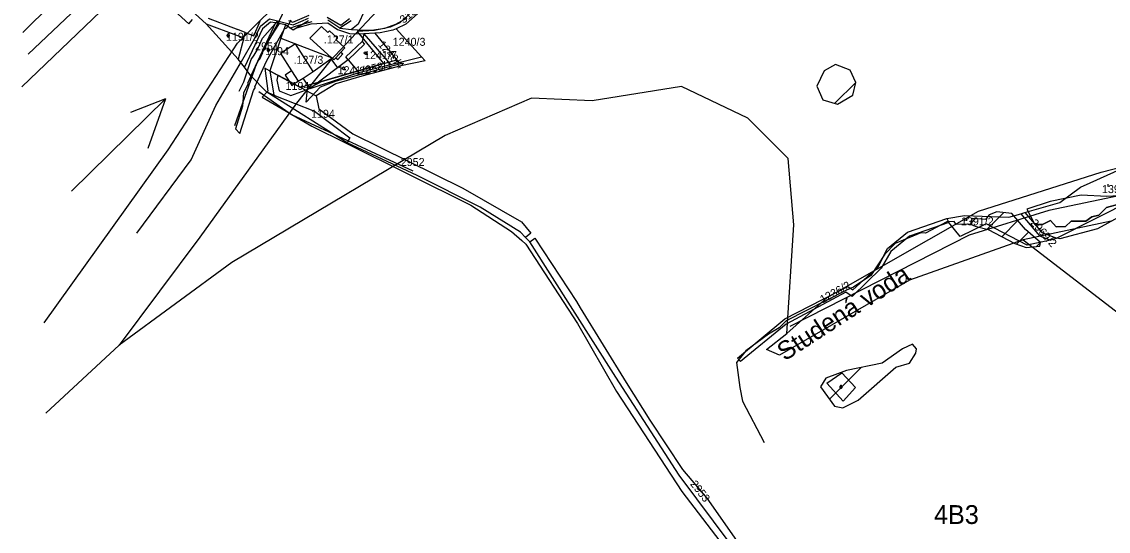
# Model space of a CAD drawing. Extents: x -564810 to -550519, y -1045831 to -1034011.
# Drawn here: x -554312 to -553620, y -1039212 to -1038888 of the extents above; entities that cross this region are included whole.
import ezdxf

# ---------------------------------------------------------------- set-up
doc = ezdxf.new("R2010")
doc.units = 0
for name, color, linetype in [('Interakční prvky', 7, 'Continuous'), ('KN stav', 7, 'Continuous'), ('Lesní porost', 7, 'Continuous'), ('Názvy toků', 7, 'Continuous'), ('Obvod KPU', 7, 'Continuous'), ('Parcelní čísla', 7, 'Continuous'), ('Polní cesty stavající', 7, 'Continuous'), ('STG', 7, 'Continuous'), ('Vedení VN', 7, 'Continuous'), ('vodní toky', 7, 'Continuous'), ('Vrstva 22', 7, 'Continuous'), ('Vrstva 33', 7, 'Continuous'), ('Vrstva 35', 7, 'Continuous'), ('Vrstva 39', 7, 'Continuous'), ('Vrstva 4', 7, 'Continuous'), ('zamokř ploch', 7, 'Continuous')]:
    doc.layers.add(name, color=color, linetype=linetype)

msp = doc.modelspace()

# ---------------------------------------------------------------- linework, layer by layer
at = {"layer": 'Interakční prvky'}
msp.add_lwpolyline([(-554160.74, -1038932.27), (-554140.05, -1038946.8), (-554062.75, -1038982.76)], dxfattribs=at)
at = {"layer": 'KN stav'}
for p, q in [((-554194.26, -1038889.05), (-554234.09, -1038853.01)), ((-554081.02, -1038854.46), (-554097.39, -1038889.23)), ((-554139.17, -1038888.06), (-554128.76, -1038883.57)), ((-554059.74, -1038882.73), (-554067.21, -1038889.27)), ((-554194.26, -1038889.05), (-554175.03, -1038896.33)), ((-554173.86, -1038911.64), (-554194.26, -1038889.05)), ((-554193.06, -1038885.54), (-554174.16, -1038892.82)), ((-554150.24, -1038888.51), (-554165.96, -1038922.18)), ((-554163.92, -1038896.77), (-554159.84, -1038887.51)), ((-554153.28, -1038887.95), (-554158.48, -1038892.4)), ((-554150.24, -1038888.51), (-554153.28, -1038887.95)), ((-554143.82, -1038889.7), (-554150.24, -1038888.51)), ((-554143.82, -1038889.7), (-554146.7, -1038898.21)), ((-554138.85, -1038893.06), (-554143.82, -1038889.7)), ((-554141.86, -1038886.89), (-554139.17, -1038888.06)), ((-554129.08, -1038887.23), (-554136.6, -1038891.71)), ((-554136.6, -1038891.71), (-554127.34, -1038889.01)), ((-554127.34, -1038889.01), (-554116.92, -1038888.47)), ((-554116.92, -1038888.47), (-554110.6, -1038892.8)), ((-554109.21, -1038891.94), (-554116.79, -1038886.81)), ((-554101.9, -1038887.2), (-554109.21, -1038891.94)), ((-554097.39, -1038889.23), (-554101.64, -1038892.68)), ((-554080.46, -1038891.89), (-554073.53, -1038889.42)), ((-554073.53, -1038889.42), (-554066.34, -1038885.2)), ((-554067.21, -1038889.27), (-554073.29, -1038892.26)), ((-554175.03, -1038896.33), (-554170.35, -1038898.1)), ((-554169.45, -1038894.64), (-554174.16, -1038892.82)), ((-554170.35, -1038898.1), (-554169.45, -1038894.64)), ((-554158.48, -1038892.4), (-554169.98, -1038916.82)), ((-554169.45, -1038894.64), (-554163.92, -1038896.77)), ((-554136.6, -1038891.71), (-554138.85, -1038893.06)), ((-554110.6, -1038892.8), (-554103.04, -1038895.18)), ((-554109.21, -1038891.94), (-554101.64, -1038892.68)), ((-554103.04, -1038895.18), (-554093.98, -1038895.38)), ((-554101.64, -1038892.68), (-554097.89, -1038893.04)), ((-554097.89, -1038893.04), (-554089.07, -1038893.07)), ((-554093.98, -1038895.38), (-554095.01, -1038900.31)), ((-554086.98, -1038895.07), (-554093.98, -1038895.38)), ((-554093.98, -1038895.38), (-554076.82, -1038915.03)), ((-554089.07, -1038893.07), (-554080.46, -1038891.89)), ((-554083.38, -1038894.85), (-554086.98, -1038895.07)), ((-554086.98, -1038895.07), (-554071.63, -1038913.74)), ((-554075.31, -1038893.05), (-554083.38, -1038894.85)), ((-554073.29, -1038892.26), (-554075.31, -1038893.05)), ((-554073.29, -1038892.26), (-554057.08, -1038910.12)), ((-554170.35, -1038898.1), (-554173.86, -1038911.64)), ((-554146.7, -1038898.21), (-554153.75, -1038919.03)), ((-554146.7, -1038898.21), (-554137.44, -1038901.79)), ((-554137.44, -1038901.79), (-554114.8, -1038910.54)), ((-554093.37, -1038902.01), (-554103.79, -1038912.03)), ((-554095.01, -1038900.31), (-554093.37, -1038902.01)), ((-554114.8, -1038910.54), (-554115.01, -1038911.35)), ((-554115.01, -1038911.35), (-554110.76, -1038917.18)), ((-554071.63, -1038913.74), (-554057.08, -1038910.12)), ((-554057.08, -1038910.12), (-554054.79, -1038912.65)), ((-554169.98, -1038916.82), (-554173.86, -1038911.64)), ((-554165.96, -1038922.18), (-554169.98, -1038916.82)), ((-554110.76, -1038917.18), (-554128.01, -1038930.23)), ((-554103.79, -1038912.03), (-554110.76, -1038917.18)), ((-554103.79, -1038912.03), (-554097.12, -1038920.08)), ((-554097.12, -1038920.08), (-554076.82, -1038915.03)), ((-554070.3, -1038915.85), (-554095.21, -1038922.53)), ((-554076.82, -1038915.03), (-554071.63, -1038913.74)), ((-554054.79, -1038912.65), (-554070.3, -1038915.85)), ((-554155.73, -1038932.68), (-554165.96, -1038922.18)), ((-554153.75, -1038919.03), (-554151.14, -1038934.51)), ((-554153.75, -1038919.03), (-554148.66, -1038921.8)), ((-554148.66, -1038921.8), (-554149.38, -1038925.07)), ((-554149.38, -1038925.07), (-554147.76, -1038931.78)), ((-554141.54, -1038925.66), (-554148.66, -1038921.8)), ((-554128.01, -1038930.23), (-554097.12, -1038920.08)), ((-554095.21, -1038922.53), (-554111.62, -1038927.34)), ((-554147.76, -1038931.78), (-554140.39, -1038934.83)), ((-554138.38, -1038927.38), (-554141.54, -1038925.66)), ((-554140.39, -1038934.83), (-554131.05, -1038931.36)), ((-554131.05, -1038931.36), (-554138.38, -1038927.38)), ((-554128.01, -1038930.23), (-554131.05, -1038931.36)), ((-554131.05, -1038931.36), (-554124.28, -1038935.04)), ((-554111.62, -1038927.34), (-554124.28, -1038935.04)), ((-554151.14, -1038934.51), (-554155.73, -1038932.68)), ((-554104.5, -1038964.95), (-554155.73, -1038932.68)), ((-554151.14, -1038934.51), (-554125.32, -1038944.81)), ((-554124.28, -1038935.04), (-554122.49, -1038943.26)), ((-554125.32, -1038944.81), (-554102.71, -1038961.76)), ((-554122.49, -1038943.26), (-554100.88, -1038959.24)), ((-554100.88, -1038959.24), (-554030.81, -1038993.82)), ((-554102.71, -1038961.76), (-554104.5, -1038964.95)), ((-554060.01, -1038985.69), (-554104.5, -1038964.95)), ((-553631.14, -1038990.39), (-553605.24, -1038978.65)), ((-554019.78, -1039005.92), (-554060.01, -1038985.69)), ((-553573.16, -1038985.77), (-553652.45, -1039025.6)), ((-554030.81, -1038993.82), (-553993.38, -1039015.22)), ((-553650.45, -1039002.96), (-553637.27, -1038993.23)), ((-553637.27, -1038993.23), (-553631.14, -1038990.39)), ((-553994.02, -1039021.82), (-554019.78, -1039005.92)), ((-553672.82, -1039009.44), (-553650.45, -1039002.96)), ((-553747.56, -1039021.85), (-553722.45, -1039013.14)), ((-553722.45, -1039013.14), (-553711.13, -1039011.2)), ((-553722.45, -1039013.14), (-553721.25, -1039015.81)), ((-553711.13, -1039011.2), (-553683, -1039012.38)), ((-553683, -1039012.38), (-553675.22, -1039010.13)), ((-553675.22, -1039010.13), (-553672.82, -1039009.44)), ((-553675.22, -1039010.13), (-553663.46, -1039024.2)), ((-553672.82, -1039009.44), (-553661.88, -1039022.05)), ((-553613.21, -1039012.47), (-553626.53, -1039019.72)), ((-553990.81, -1039025.2), (-553994.02, -1039021.82)), ((-553993.38, -1039015.22), (-553987.53, -1039022.43)), ((-553760.21, -1039032.23), (-553747.56, -1039021.85)), ((-553721.25, -1039015.81), (-553746.21, -1039024.37)), ((-553713.98, -1039024.64), (-553721.25, -1039015.81)), ((-553697.43, -1039016.64), (-553713.98, -1039024.64)), ((-553671.25, -1039030.18), (-553697.43, -1039016.64)), ((-553661.88, -1039022.05), (-553652.45, -1039025.6)), ((-553626.53, -1039019.72), (-553650.41, -1039026.12)), ((-553987.53, -1039022.43), (-553990.81, -1039025.2)), ((-553988.17, -1039027.98), (-553990.81, -1039025.2)), ((-553988.17, -1039027.98), (-553984.93, -1039025.59)), ((-553933.42, -1039114.21), (-553988.17, -1039027.98)), ((-553984.93, -1039025.59), (-553958.49, -1039066.06)), ((-553746.21, -1039024.37), (-553758.11, -1039034.18)), ((-553656.51, -1039027), (-553671.25, -1039030.18)), ((-553663.46, -1039024.2), (-553656.51, -1039027)), ((-553652.45, -1039025.6), (-553656.51, -1039027)), ((-553650.41, -1039026.12), (-553652.45, -1039025.6)), ((-553766.29, -1039043.91), (-553760.21, -1039032.23)), ((-553758.11, -1039034.18), (-553764.23, -1039044.9)), ((-553764.23, -1039044.9), (-553782.85, -1039062.88)), ((-553782.28, -1039058.62), (-553766.29, -1039043.91)), ((-553825.58, -1039077.09), (-553785.46, -1039056.5)), ((-553785.46, -1039056.5), (-553782.28, -1039058.62)), ((-553786.79, -1039060.06), (-553824.81, -1039080.51)), ((-553782.85, -1039062.88), (-553786.79, -1039060.06)), ((-553958.49, -1039066.06), (-553956.07, -1039069.99)), ((-553956.07, -1039069.99), (-553926.72, -1039117.61)), ((-553855.72, -1039102.12), (-553825.58, -1039077.09)), ((-553824.81, -1039080.51), (-553853.81, -1039104.39)), ((-553853.81, -1039104.39), (-553855.72, -1039102.12)), ((-553892.91, -1039176.66), (-553933.42, -1039114.21)), ((-553926.72, -1039117.61), (-553911.62, -1039141.62)), ((-553911.62, -1039141.62), (-553890.81, -1039173.08)), ((-553890.81, -1039173.08), (-553875.46, -1039191.34)), ((-553859.82, -1039221.13), (-553892.91, -1039176.66)), ((-553875.46, -1039191.34), (-553856.46, -1039218.39))]:
    msp.add_line(p, q, dxfattribs=at)
at = {"layer": 'Lesní porost'}
for p, q in [((-553793.35, -1038915.1), (-553800.51, -1038918.97)), ((-553784.06, -1038918.74), (-553793.35, -1038915.1)), ((-553800.51, -1038918.97), (-553805.37, -1038928.92)), ((-553780.44, -1038926.44), (-553784.06, -1038918.74)), ((-553805.37, -1038928.92), (-553801.42, -1038937.58)), ((-553782.45, -1038934.49), (-553780.44, -1038926.44)), ((-553801.42, -1038937.58), (-553792.08, -1038940.23)), ((-553792.08, -1038940.23), (-553782.45, -1038934.49)), ((-553636.96, -1038998.39), (-553656.64, -1039002.25)), ((-553620.58, -1038999.08), (-553636.96, -1038998.39)), ((-553605.51, -1038998.36), (-553620.58, -1038999.08)), ((-553656.64, -1039002.25), (-553671.4, -1039007.21)), ((-553671.4, -1039007.21), (-553666.39, -1039017)), ((-553750.78, -1039096.2), (-553763.64, -1039105.43)), ((-553744.35, -1039093.35), (-553750.78, -1039096.2)), ((-553741.86, -1039096.26), (-553744.35, -1039093.35)), ((-553742.2, -1039099.03), (-553741.86, -1039096.26)), ((-553746.29, -1039105.28), (-553742.2, -1039099.03)), ((-553786.36, -1039110.05), (-553799.53, -1039114.89)), ((-553763.64, -1039105.43), (-553786.36, -1039110.05)), ((-553778.94, -1039129), (-553754.9, -1039107.99)), ((-553754.9, -1039107.99), (-553746.29, -1039105.28)), ((-553799.53, -1039114.89), (-553802.85, -1039120.35)), ((-553802.85, -1039120.35), (-553793.95, -1039132.8)), ((-553793.95, -1039132.8), (-553788.69, -1039133.79)), ((-553788.69, -1039133.79), (-553778.94, -1039129))]:
    msp.add_line(p, q, dxfattribs=at)
msp.add_lwpolyline([(-553666.39, -1039017), (-553661.6, -1039016.93), (-553656.52, -1039014.44), (-553652.87, -1039018.49), (-553646.87, -1039018.17), (-553643.27, -1039014.79), (-553633.96, -1039014.83), (-553630.07, -1039012.07), (-553625.62, -1039011.13), (-553620.83, -1039006.11), (-553612.84, -1039004.02), (-553610.89, -1039006.51), (-553603.19, -1039007.7), (-553596.03, -1039004.39), (-553589.69, -1038998.33), (-553574.42, -1038993.26), (-553567.86, -1038997.7)], dxfattribs=at)
at = {"layer": 'Obvod KPU'}
for p, q in [((-554235.21, -1038861.89), (-554205.48, -1038889.11)), ((-554063.32, -1038881.4), (-554070.89, -1038888.4)), ((-554205.48, -1038889.11), (-554203.05, -1038886.38)), ((-554070.89, -1038888.4), (-554077.2, -1038891.26)), ((-554087.07, -1038893.42), (-554098.18, -1038894.02)), ((-554098.18, -1038894.02), (-554081.42, -1038914.41)), ((-554077.2, -1038891.26), (-554087.07, -1038893.42)), ((-554152.53, -1038919.91), (-554157.04, -1038917.45)), ((-554157.04, -1038917.45), (-554154.97, -1038932.03)), ((-554081.42, -1038914.41), (-554120.79, -1038925.81)), ((-554134.48, -1038929.75), (-554152.53, -1038919.91)), ((-554154.97, -1038932.03), (-554158.59, -1038935.81)), ((-554120.79, -1038925.81), (-554134.48, -1038929.75)), ((-554158.59, -1038935.81), (-554127.07, -1038954.22)), ((-554127.07, -1038954.22), (-554104.72, -1038965.34)), ((-554104.72, -1038965.34), (-554025.67, -1039004.66)), ((-554025.67, -1039004.66), (-553999.74, -1039021.36)), ((-553999.74, -1039021.36), (-553993.19, -1039027.19)), ((-553993.19, -1039027.19), (-553990.63, -1039029.45)), ((-553990.63, -1039029.45), (-553957.77, -1039080.18)), ((-553957.77, -1039080.18), (-553932.86, -1039123.49)), ((-553932.86, -1039123.49), (-553891.25, -1039187.14)), ((-553891.25, -1039187.14), (-553862.28, -1039225.14))]:
    msp.add_line(p, q, dxfattribs=at)
at = {"layer": 'Polní cesty stavající'}
msp.add_lwpolyline([(-554129.63, -1038930.48), (-554120.79, -1038925.81), (-554073.73, -1038912.18), (-554069.74, -1038914.46), (-554078.67, -1038916.71), (-554111.57, -1038925.69), (-554121.8, -1038929.38), (-554130.66, -1038938.93), (-554129.73, -1038930.48)], dxfattribs=at)
at = {"layer": 'STG'}
for points in [[(-554297.47, -1039079.72), (-554218.48, -1038969.46), (-554174.39, -1038901.47), (-554139.48, -1038866.56), (-554080.7, -1038838.99), (-554053.14, -1038815.1), (-554047.63, -1038793.05), (-554020.07, -1038778.35), (-553979.66, -1038750.79), (-553961.29, -1038714.04), (-553933.73, -1038651.56), (-553906.17, -1038609.29), (-553874.94, -1038585.4), (-553836.36, -1038574.38), (-553801.46, -1038546.81), (-553750.02, -1038504.55), (-553677.45, -1038481.12)], [(-553611.32, -1038486.63), (-553648.06, -1038510.52), (-553714.2, -1038536.25), (-553770.23, -1038572.08), (-553806.97, -1038602.4), (-553821.67, -1038604.24), (-553853.81, -1038618.94), (-553908.93, -1038690.61), (-553953.02, -1038755.84), (-553989.76, -1038790.75), (-554018.24, -1038810.05), (-554052.22, -1038841.29), (-554075.19, -1038869.77), (-554115.6, -1038912.95), (-554136.73, -1038939.6), (-554198.27, -1039025.05), (-554249.71, -1039093.96), (-554296.56, -1039137.12)], [(-553824.42, -1039086.52), (-553819.83, -1039017.24), (-553823.5, -1038974.97), (-553849.22, -1038949.25), (-553891.48, -1038929.03), (-553948.43, -1038938.22), (-553987, -1038936.38), (-554042.12, -1038960.27), (-554178.06, -1039041.13), (-554249.71, -1039093.96)], [(-553617.75, -1039014.85), (-553673.78, -1039026.79), (-553746.34, -1039052.52), (-553806.97, -1039087.43), (-553829.01, -1039100.3), (-553837.28, -1039096.62), (-553824.42, -1039086.52), (-553798.7, -1039063.55), (-553702.25, -1039008.42), (-553624.18, -1038983.61), (-553567.23, -1038968.91)], [(-553673.78, -1039026.79), (-553612.24, -1039074.2), (-553573.66, -1039101.77), (-553533.24, -1039147.71), (-553520.38, -1039197.32), (-553535.08, -1039245.1), (-553596.62, -1039301.51)]]:
    msp.add_lwpolyline(points, dxfattribs=at)
at = {"layer": 'Vedení VN'}
for p, q in [((-553793.77, -1038939.75), (-553780.45, -1038926.43)), ((-553797.2, -1039128.26), (-553777.11, -1039108.17))]:
    msp.add_line(p, q, dxfattribs=at)
for points in [[(-554311.13, -1038894.55), (-554183.26, -1038768.06), (-553948.71, -1038736.97), (-553887.24, -1038715.77), (-553721.22, -1038534.86), (-553615.96, -1038471.97), (-553583.46, -1038409.78), (-553495.15, -1038284), (-553204.09, -1037884.03), (-552966, -1037802.05), (-552952.58, -1037796.4), (-552903.13, -1037697.47), (-552835.31, -1037471.34), (-552755.48, -1037231.07), (-552629.72, -1036976.67), (-552323.11, -1036754.78)], [(-552318.17, -1036790.68), (-552611.35, -1036998.44), (-552747, -1037286.75), (-552886.17, -1037729.13), (-552939.86, -1037825.23), (-553193.49, -1037916.39), (-553506.46, -1038353.11), (-553565.8, -1038423.21), (-553601.83, -1038493.17), (-553700.74, -1038549.7), (-553878.06, -1038746.16), (-554195.97, -1038818.23), (-554311.84, -1038929.18)], [(-553948.23, -1038751.46), (-553999.04, -1038758.95), (-554106.94, -1038775.6), (-554179.91, -1038786.59), (-554240.95, -1038845.08), (-554307.77, -1038908.41)], [(-554134.81, -1038849.08), (-554146.16, -1038883.84), (-554162.32, -1038914.39), (-554176.33, -1038954.03)]]:
    msp.add_lwpolyline(points, dxfattribs=at)
at = {"layer": 'vodní toky'}
for points in [[(-554173.25, -1038931.95), (-554170.3, -1038926.03), (-554169.73, -1038924.16), (-554165.7, -1038911.82), (-554163.73, -1038908.98), (-554161.87, -1038905.81), (-554158.41, -1038898.23), (-554148.93, -1038887.41), (-554147.87, -1038888.88)], [(-554147.87, -1038888.88), (-554150.95, -1038893.83), (-554157.02, -1038903.62), (-554158.85, -1038907.37), (-554160.97, -1038912.13), (-554166.89, -1038924.77), (-554167.9, -1038927.04)], [(-554126.94, -1038887.74), (-554135.56, -1038890.15), (-554137.58, -1038890.85), (-554141.19, -1038892.03)], [(-553526.51, -1038987.24), (-553543.11, -1038990.67), (-553555.11, -1038994.59), (-553563.89, -1038996.13), (-553567.86, -1038997.7), (-553574.42, -1038993.26), (-553589.69, -1038998.33), (-553596.03, -1039004.39), (-553603.19, -1039007.7), (-553610.89, -1039006.51), (-553612.84, -1039004.02), (-553620.83, -1039006.11), (-553625.62, -1039011.13), (-553630.07, -1039012.07), (-553633.96, -1039014.83), (-553643.27, -1039014.79), (-553646.87, -1039018.17), (-553652.87, -1039018.49), (-553656.52, -1039014.44), (-553661.6, -1039016.93), (-553666.39, -1039017)], [(-553707.29, -1039016.7), (-553716.52, -1039017.06), (-553717.79, -1039015.06), (-553722.39, -1039015.34), (-553736.01, -1039022.5), (-553738.97, -1039022.32), (-553755.44, -1039029), (-553762.05, -1039035.86), (-553770.92, -1039049.52), (-553781.86, -1039056.91), (-553786.38, -1039058.76), (-553824.75, -1039078.48), (-553829.27, -1039082.73), (-553836.13, -1039086.85), (-553850.46, -1039097.41), (-553856.41, -1039104.88), (-553854.37, -1039120.76), (-553852.56, -1039129.59), (-553838.74, -1039156)]]:
    msp.add_lwpolyline(points, dxfattribs=at)
at = {"layer": 'Vrstva 33'}
for points in [[(-554238.43, -1039022.61), (-554203.89, -1038975.71), (-554188.28, -1038941.25), (-554171.76, -1038913.19), (-554163.5, -1038898.7), (-554159.66, -1038890.61), (-554154.01, -1038885.97), (-554138.8, -1038889.74), (-554129.09, -1038885.5)], [(-554117.17, -1038884.85), (-554108.55, -1038889.99), (-554102.97, -1038885.64)], [(-553580.47, -1038991.9), (-553657.45, -1039008.16), (-553708.3, -1039023.7), (-553822.5, -1039082.06)]]:
    msp.add_lwpolyline(points, dxfattribs=at)
at = {"layer": 'Vrstva 35'}
msp.add_line((-554220.23, -1038936.87), (-554231.4, -1038968.64), dxfattribs=at)
msp.add_lwpolyline([(-554280.06, -1038995.83), (-554220.23, -1038936.87), (-554242.61, -1038945.71)], dxfattribs=at)
at = {"layer": 'Vrstva 39'}
msp.add_lwpolyline([(-554148.93, -1038887.41), (-554147.87, -1038888.88), (-554150.95, -1038893.83), (-554157.02, -1038903.62), (-554158.85, -1038907.37), (-554158.34, -1038907.54), (-554160.6, -1038912.37), (-554160.97, -1038912.13), (-554166.89, -1038924.77), (-554167.9, -1038927.04), (-554167.47, -1038927.26), (-554170.64, -1038933.09), (-554171.15, -1038941.59), (-554175.62, -1038956.07), (-554172.84, -1038958.9), (-554164.17, -1038931.63), (-554162.99, -1038929.38), (-554163.42, -1038929.18), (-554155.98, -1038912.91), (-554144.47, -1038892.2), (-554142.9, -1038891.74), (-554140.2, -1038886.48)], dxfattribs=at)
at = {"layer": 'Vrstva 4'}
for p, q in [((-554128.38, -1038898.32), (-554120.88, -1038890.81)), ((-554120.88, -1038890.81), (-554116.83, -1038894.55)), ((-554116.83, -1038894.55), (-554115.85, -1038893.49)), ((-554115.85, -1038893.49), (-554110.84, -1038898.12)), ((-554137.44, -1038901.78), (-554147.04, -1038907.96)), ((-554126.17, -1038919.52), (-554137.44, -1038901.78)), ((-554114.8, -1038910.54), (-554128.38, -1038898.32)), ((-554110.84, -1038898.12), (-554111.81, -1038899.17)), ((-554111.81, -1038899.17), (-554106.06, -1038904.48)), ((-554095.01, -1038900.3), (-554105.26, -1038910.16)), ((-554147.04, -1038907.96), (-554139.88, -1038919.09)), ((-554126.17, -1038919.52), (-554115.01, -1038911.35)), ((-554113.08, -1038912.08), (-554114.8, -1038910.54)), ((-554111.82, -1038910.71), (-554113.08, -1038912.08)), ((-554111.82, -1038910.71), (-554108.52, -1038907.14)), ((-554111.82, -1038910.71), (-554110.53, -1038911.9)), ((-554107.24, -1038908.33), (-554110.53, -1038911.9)), ((-554106.06, -1038904.48), (-554108.52, -1038907.14)), ((-554108.52, -1038907.14), (-554107.24, -1038908.33)), ((-554103.79, -1038912.03), (-554105.26, -1038910.16)), ((-554139.88, -1038919.09), (-554144.05, -1038921.77)), ((-554144.05, -1038921.77), (-554141.54, -1038925.66)), ((-554139.88, -1038919.09), (-554135.67, -1038925.63)), ((-554135.67, -1038925.63), (-554132.61, -1038923.66)), ((-554132.61, -1038923.66), (-554126.17, -1038919.52)), ((-554128.01, -1038930.23), (-554132.61, -1038923.66)), ((-554141.54, -1038925.66), (-554139.84, -1038928.31)), ((-554139.84, -1038928.31), (-554138.38, -1038927.37)), ((-554138.38, -1038927.37), (-554135.67, -1038925.63)), ((-553799.01, -1039118.07), (-553789.36, -1039111.47)), ((-553789.36, -1039111.47), (-553780.62, -1039120.76)), ((-553788.45, -1039129.64), (-553799.01, -1039118.07)), ((-553780.62, -1039120.76), (-553788.45, -1039129.64))]:
    msp.add_line(p, q, dxfattribs=at)
at = {"layer": 'zamokř ploch'}
for p, q in [((-554181.29, -1038896.51), (-554179.29, -1038896.51)), ((-554180.79, -1038897.01), (-554180.79, -1038896.01)), ((-554179.79, -1038896.01), (-554179.79, -1038897.01)), ((-554155.76, -1038905.81), (-554153.76, -1038905.81)), ((-554155.26, -1038906.31), (-554155.26, -1038905.31)), ((-554154.26, -1038905.31), (-554154.26, -1038906.31)), ((-554092.84, -1038908.39), (-554091.24, -1038908.39)), ((-554106.93, -1038918.12), (-554105.33, -1038918.12)), ((-553619.8, -1038991.31), (-553619.8, -1038992.81)), ((-553710.91, -1039013.1), (-553710.91, -1039014.6)), ((-553709.91, -1039013.1), (-553709.91, -1039014.6)), ((-553706.39, -1039013.15), (-553707.29, -1039016.7)), ((-553707.17, -1039016.25), (-553704.36, -1039013.44)), ((-553697.76, -1039013.74), (-553706.39, -1039013.15)), ((-553695.41, -1039010.83), (-553697.76, -1039013.74)), ((-553696.81, -1039020.03), (-553686.15, -1039009.36)), ((-553690.68, -1039008.9), (-553695.41, -1039010.83)), ((-553681.04, -1039009.88), (-553690.68, -1039008.9)), ((-553687.42, -1039024.78), (-553677.13, -1039014.48)), ((-553672.24, -1039020.24), (-553681.04, -1039009.88)), ((-553707.29, -1039016.7), (-553704.36, -1039018.01)), ((-553704.36, -1039018.01), (-553696.13, -1039020.21)), ((-553696.13, -1039020.21), (-553679.09, -1039029.15)), ((-553678.01, -1039029.51), (-553670.37, -1039021.87)), ((-553662.74, -1039028.5), (-553672.24, -1039020.24)), ((-553665.27, -1039030.91), (-553662.8, -1039028.44)), ((-553663.2, -1039030.71), (-553662.74, -1039028.5)), ((-553679.09, -1039029.15), (-553671.95, -1039031.55)), ((-553671.95, -1039031.55), (-553663.2, -1039030.71)), ((-553790.89, -1039120.51), (-553788.89, -1039120.51)), ((-553790.39, -1039121.01), (-553790.39, -1039120.01)), ((-553789.39, -1039120.01), (-553789.39, -1039121.01))]:
    msp.add_line(p, q, dxfattribs=at)
for centre in [(-554092.84, -1038907.64), (-554106.93, -1038917.37)]:
    msp.add_circle(centre, 0.75, dxfattribs=at)
for centre, start, end in [((-554180.29, -1038896.01), 0, 180), ((-554180.29, -1038897.01), 180, 0), ((-554154.76, -1038905.31), 0, 180), ((-554154.76, -1038906.31), 180, 0), ((-553789.89, -1039120.01), 0, 180), ((-553789.89, -1039121.01), 180, 0)]:
    msp.add_arc(centre, 0.5, start, end, dxfattribs=at)

# ---------------------------------------------------------------- texts
at = {"layer": 'Názvy toků'}
msp.add_text('Studená voda', height=11.6937, rotation=33.07773, dxfattribs=at).set_placement((-553825.72, -1039104.32))
at = {"layer": 'Parcelní čísla'}
for s, rotation, p in [('3133/2', 38.61982, (-554068.53, -1038889.17)), ('1240/4', 311.02511, (-554085.11, -1038902.59)), ('2958/1', 12.97089, (-554095.86, -1038921.85)), ('2969/2', 311.44198, (-553669.51, -1039016.22)), ('1236/2', 28.74599, (-553801.54, -1039067.33)), ('2953', 308.09825, (-553886.26, -1039182.47))]:
    msp.add_text(s, height=5.1, rotation=rotation, dxfattribs=at).set_placement(p)
for s, p in [('1191/2', (-554181.73, -1038899.88)), ('2951', (-554163.18, -1038905.99)), ('1194', (-554156.73, -1038909.08)), ('1240/3', (-554075.48, -1038903.12)), ('1241/7', (-554093.71, -1038911.62)), ('1241/2', (-554110.57, -1038921.24)), ('1194', (-554143.78, -1038931.24)), ('1194', (-554127.53, -1038948.98)), ('2952', (-554070.36, -1038979.72)), ('1391/1', (-553623.6, -1038996.97)), ('1391/2', (-553713.47, -1039017.54))]:
    msp.add_text(s, height=5.1, dxfattribs=at).set_placement(p)
at = {"layer": 'STG'}
msp.add_text('4B3', height=12, dxfattribs=at).set_placement((-553730.64, -1039207.82))
at = {"layer": 'Vrstva 22'}
for s, p in [('.127/1', (-554119.36, -1038901.63)), ('.127/3', (-554138.67, -1038914.59))]:
    msp.add_text(s, height=5.1, dxfattribs=at).set_placement(p)

doc.saveas('drawing.dxf')
